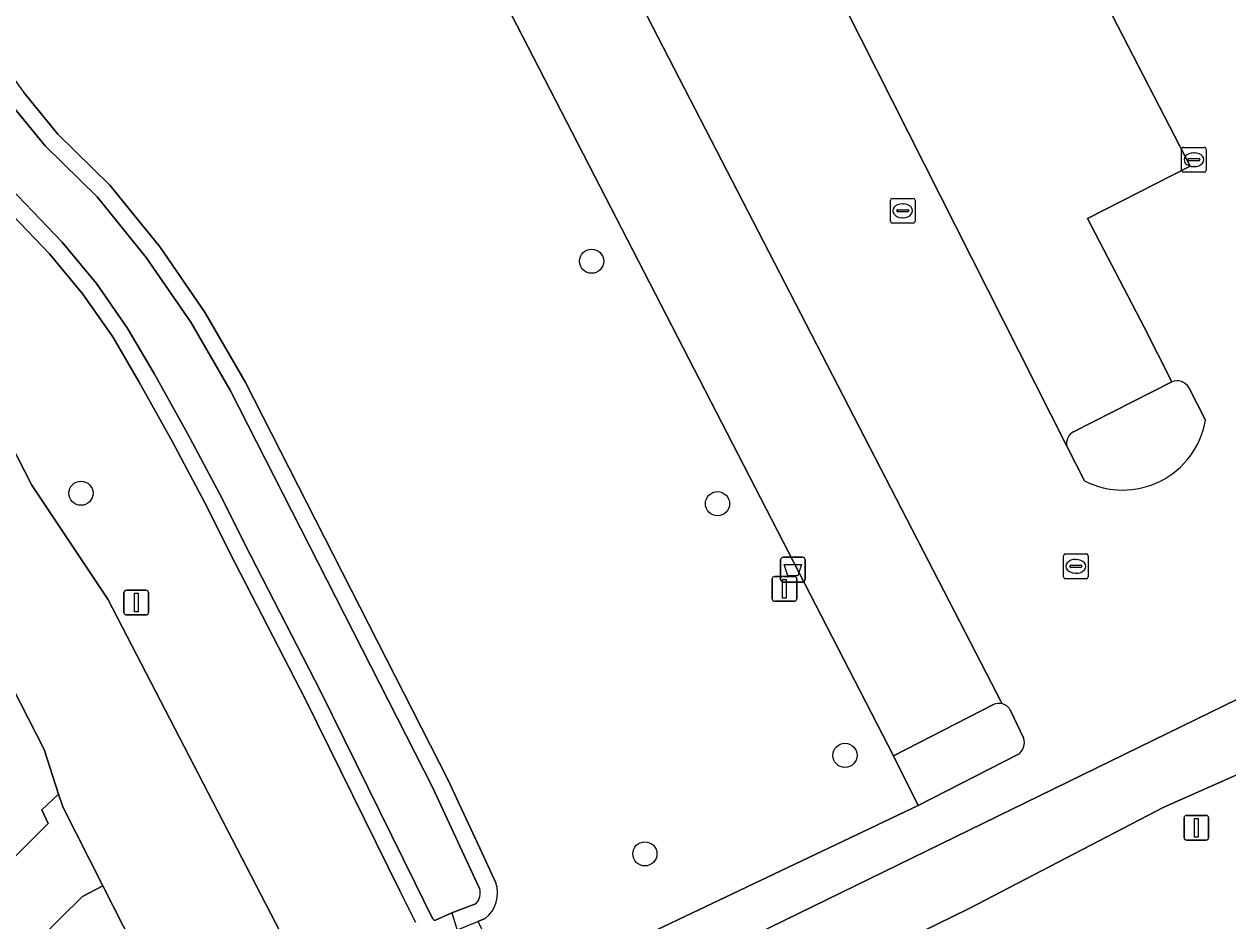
# Model space of a CAD drawing. Extents: x 158835 to 160077, y 386387 to 387778.
# Drawn here: x 159497.66 to 159546.38, y 387133.12 to 387169.41 of the extents above; entities that cross this region are included whole.
import ezdxf

# ---------------------------------------------------------------- set-up
doc = ezdxf.new("R2010")
doc.units = 0
for name, color, linetype in [('IMGEO_Afvalbak', 7, 'Continuous'), ('IMGEO_Berm_groen', 7, 'Continuous'), ('IMGEO_Boom', 7, 'Continuous'), ('IMGEO_Duiker', 7, 'Continuous'), ('IMGEO_Fietspad_gesloten', 7, 'Continuous'), ('IMGEO_Groenvoorziening', 7, 'Continuous'), ('IMGEO_Kolk', 7, 'Continuous'), ('IMGEO_Lichtmast', 7, 'Continuous'), ('IMGEO_Oever', 7, 'Continuous'), ('IMGEO_Parkeervlak_gesloten', 7, 'Continuous'), ('IMGEO_Rijbaan_lokaal_gesloten', 7, 'Continuous'), ('IMGEO_Voetpad_open', 7, 'Continuous'), ('IMGEO_Waterloop', 7, 'Continuous')]:
    doc.layers.add(name, color=color, linetype=linetype)

msp = doc.modelspace()

# ---------------------------------------------------------------- linework, layer by layer
at = {"layer": 'IMGEO_Afvalbak'}
for p, q in [((159528.277, 387146.933), (159528.277, 387147.733)), ((159528.277, 387147.733), (159528.277, 387146.933)), ((159528.377, 387147.833), (159529.167, 387147.833)), ((159529.167, 387147.833), (159528.377, 387147.833)), ((159529.267, 387147.733), (159529.267, 387146.933)), ((159529.267, 387146.933), (159529.267, 387147.733)), ((159529.167, 387146.833), (159528.377, 387146.833)), ((159528.377, 387146.833), (159529.167, 387146.833))]:
    msp.add_line(p, q, dxfattribs=at)
msp.add_lwpolyline([(159528.42, 387147.547), (159529.124, 387147.547), (159528.975, 387147.077), (159528.569, 387147.077), (159528.42, 387147.547)], dxfattribs=at)
for centre, start, end in [((159528.377, 387147.733), 90, 180), ((159528.377, 387147.733), 90, 180), ((159529.167, 387147.733), 0, 90), ((159529.167, 387147.733), 360, 90), ((159528.377, 387146.933), 180, 270), ((159528.377, 387146.933), 180, 270), ((159529.167, 387146.933), 270, 0), ((159529.167, 387146.933), 270, 0)]:
    msp.add_arc(centre, 0.1, start, end, dxfattribs=at)
at = {"layer": 'IMGEO_Berm_groen'}
for points in [[(159503.667, 387152.505), (159502.324, 387154.92), (159501.254, 387156.747), (159500.04, 387158.482), (159498.691, 387160.114), (159495.99, 387162.915), (159494.622, 387164.458), (159493.386, 387166.107), (159492.289, 387167.852), (159491.552, 387169.287), (159493.462, 387170.351), (159491.852, 387173.369), (159490.888, 387172.89)], [(159488.466, 387169.309), (159497.971, 387150.756), (159501.056, 387146.134), (159508.401, 387131.954), (159509.62, 387129.27), (159510.105, 387128.319)], [(159513.497, 387133.065), (159512.869, 387134.336), (159509.049, 387142.077), (159506.207, 387147.596), (159504.962, 387150.063), (159503.667, 387152.505)]]:
    msp.add_lwpolyline(points, dxfattribs=at)
at = {"layer": 'IMGEO_Boom'}
for centre in [(159520.629, 387159.813), (159499.964, 387150.426), (159525.723, 387150.001), (159530.88, 387139.82), (159522.784, 387135.835)]:
    msp.add_circle(centre, 0.489, dxfattribs=at)
at = {"layer": 'IMGEO_Duiker'}
msp.add_lwpolyline([(159514.975, 387133.444), (159516.134, 387129.709), (159517.836, 387124.224), (159519.747, 387118.063), (159520.102, 387116.919)], dxfattribs=at)
at = {"layer": 'IMGEO_Fietspad_gesloten'}
for points in [[(159463.31, 387208.883), (159498.479, 387140.058), (159499.063, 387138.25), (159499.227, 387137.741), (159500.854, 387134.543), (159502.907, 387130.51), (159542.986, 387052.135), (159544.661, 387048.936), (159551.287, 387036.313), (159570.06, 387000)], [(159566.138, 387017.949), (159555.587, 387038.918), (159554.476, 387041.125), (159551.249, 387047.538), (159549.716, 387050.55), (159547.947, 387053.739), (159536.77, 387075.969), (159514.646, 387119.417), (159513.697, 387121.277), (159510.105, 387128.319), (159509.62, 387129.27), (159508.401, 387131.954), (159501.056, 387146.134), (159497.971, 387150.756), (159488.466, 387169.309)]]:
    msp.add_lwpolyline(points, dxfattribs=at)
at = {"layer": 'IMGEO_Groenvoorziening'}
msp.add_lwpolyline([(159498.632, 387137.059), (159498.382, 387137.618), (159499.063, 387138.25), (159498.479, 387140.058), (159463.31, 387208.883), (159459.046, 387206.691), (159458.259, 387206.286), (159459.088, 387204.658), (159459.854, 387205.116), (159460.577, 387205.549), (159468.304, 387191.056), (159496.608, 387136.401), (159494.906, 387135.392), (159495.538, 387133.992)], close=True, dxfattribs=at)
for points in [[(159511.774, 387180.681), (159510.855, 387182.481), (159500, 387177.264), (159494.824, 387174.742), (159494.251, 387174.561), (159492.659, 387173.77), (159491.852, 387173.369), (159493.462, 387170.351), (159494.205, 387170.765), (159494.635, 387171.004), (159495.601, 387169.521), (159496.606, 387168.064), (159497.649, 387166.635), (159499.034, 387164.951), (159501.132, 387162.884), (159503.164, 387160.379), (159504.996, 387157.723), (159506.614, 387154.932), (159514.811, 387138.839), (159516.107, 387136.063), (159516.758, 387134.669)], [(159516.327, 387133.22), (159516.021, 387133.095), (159517.434, 387130.332), (159518.421, 387130.843), (159518.582, 387130.529), (159533.841, 387137.798), (159532.848, 387139.803), (159511.774, 387180.681)], [(159544.11, 387154.934), (159540.134, 387152.912)], [(159545.469, 387153.375), (159544.795, 387154.708)], [(159539.863, 387152.329), (159540.578, 387150.925)], [(159536.887, 387141.881), (159532.848, 387139.803), (159533.841, 387137.798), (159537.876, 387139.851)], [(159538.103, 387140.534), (159537.58, 387141.633)], [(159544.661, 387048.936), (159542.986, 387052.135), (159502.907, 387130.51), (159500.854, 387134.543), (159500.023, 387134.106), (159497.339, 387131.46), (159496.863, 387130.991), (159497.252, 387130.141), (159499.01, 387131.678), (159508.729, 387111.673), (159529.134, 387073.356), (159541.779, 387046.483), (159540.605, 387045.925), (159536.529, 387042.312), (159523.508, 387035.675), (159462.644, 387004.65), (159463.326, 387003.338), (159500, 387021.989), (159524.214, 387034.303)]]:
    msp.add_lwpolyline(points, dxfattribs=at)
for centre, radius, start, end in [((159544.317, 387154.409), 0.564, 31.9721, 111.5097), ((159542.122, 387153.949), 3.395, 242.9462, 350.2682), ((159540.368, 387152.449), 0.519, 116.7786, 193.3599), ((159537.097, 387141.392), 0.533, 74.5557, 113.2453), ((159537.107, 387141.389), 0.533, 27.2489, 75.5956), ((159537.57, 387140.332), 0.57, 302.4354, 20.7954), ((159515.502, 387134.254), 1.322, 308.5761, 18.294)]:
    msp.add_arc(centre, radius, start, end, dxfattribs=at)
at = {"layer": 'IMGEO_Kolk'}
for p, q in [((159544.501, 387163.494), (159544.501, 387164.346)), ((159544.576, 387164.42), (159545.428, 387164.42)), ((159544.803, 387163.963), (159545.201, 387163.963)), ((159544.989, 387164.2), (159545.014, 387164.2)), ((159545.502, 387164.346), (159545.502, 387163.494)), ((159544.76, 387163.914), (159544.76, 387163.926)), ((159545.198, 387163.877), (159544.8, 387163.877)), ((159545.012, 387163.64), (159544.987, 387163.64)), ((159545.244, 387163.926), (159545.244, 387163.914)), ((159545.428, 387163.42), (159544.576, 387163.42)), ((159532.717, 387161.427), (159532.717, 387162.279)), ((159532.792, 387162.353), (159533.644, 387162.353)), ((159533.205, 387162.133), (159533.23, 387162.133)), ((159533.718, 387162.279), (159533.718, 387161.427)), ((159532.976, 387161.847), (159532.976, 387161.859)), ((159533.414, 387161.81), (159533.016, 387161.81)), ((159533.019, 387161.896), (159533.417, 387161.896)), ((159533.228, 387161.573), (159533.203, 387161.573)), ((159533.46, 387161.859), (159533.46, 387161.847)), ((159533.644, 387161.353), (159532.792, 387161.353)), ((159539.722, 387147.042), (159539.722, 387147.894)), ((159539.797, 387147.968), (159540.649, 387147.968)), ((159540.723, 387147.894), (159540.723, 387147.042)), ((159539.981, 387147.462), (159539.981, 387147.474)), ((159540.419, 387147.425), (159540.021, 387147.425)), ((159540.024, 387147.511), (159540.422, 387147.511)), ((159540.21, 387147.748), (159540.235, 387147.748)), ((159540.465, 387147.474), (159540.465, 387147.462)), ((159540.649, 387146.968), (159539.797, 387146.968)), ((159540.233, 387147.188), (159540.208, 387147.188))]:
    msp.add_line(p, q, dxfattribs=at)
for points in [[(159544.501, 387163.494), (159544.501, 387164.346)], [(159544.576, 387164.42), (159545.428, 387164.42)], [(159545.502, 387164.346), (159545.502, 387163.494)], [(159545.428, 387163.42), (159544.576, 387163.42)], [(159532.717, 387161.427), (159532.717, 387162.279)], [(159532.792, 387162.353), (159533.644, 387162.353)], [(159533.718, 387162.279), (159533.718, 387161.427)], [(159533.644, 387161.353), (159532.792, 387161.353)], [(159539.722, 387147.042), (159539.722, 387147.894)], [(159539.797, 387147.968), (159540.649, 387147.968)], [(159540.723, 387147.894), (159540.723, 387147.042)], [(159540.649, 387146.968), (159539.797, 387146.968)]]:
    msp.add_lwpolyline(points, dxfattribs=at)
for centre, radius, start, end in [((159544.578, 387164.344), 0.0765, 91.552, 178.448), ((159544.578, 387164.344), 0.0765, 91.552, 178.448), ((159544.8, 387163.923), 0.0403, 85.8775, 175.7526), ((159545.205, 387163.925), 0.0386, 1.7309, 96.639), ((159545.426, 387164.344), 0.0765, 1.552, 88.448), ((159545.426, 387164.344), 0.0765, 1.552, 88.448), ((159544.578, 387163.496), 0.0765, 181.552, 268.448), ((159544.578, 387163.496), 0.0765, 181.552, 268.448), ((159544.797, 387163.913), 0.0366, 178.938, 274.7102), ((159545.201, 387163.92), 0.043, 264.8664, 352.4533), ((159545.426, 387163.496), 0.0765, 271.552, 358.448), ((159545.426, 387163.496), 0.0765, 271.552, 358.448), ((159532.794, 387162.277), 0.0765, 91.552, 178.448), ((159532.794, 387162.277), 0.0765, 91.552, 178.448), ((159533.642, 387162.277), 0.0765, 1.552, 88.448), ((159533.642, 387162.277), 0.0765, 1.552, 88.448), ((159533.016, 387161.856), 0.0403, 85.8775, 175.7526), ((159533.013, 387161.846), 0.0366, 178.938, 274.7102), ((159533.417, 387161.853), 0.043, 264.8664, 352.4533), ((159533.421, 387161.858), 0.0386, 1.7309, 96.639), ((159532.794, 387161.429), 0.0765, 181.552, 268.448), ((159532.794, 387161.429), 0.0765, 181.552, 268.448), ((159533.642, 387161.429), 0.0765, 271.552, 358.448), ((159533.642, 387161.429), 0.0765, 271.552, 358.448), ((159539.799, 387147.892), 0.0765, 91.552, 178.448), ((159539.799, 387147.892), 0.0765, 91.552, 178.448), ((159540.647, 387147.892), 0.0765, 1.552, 88.448), ((159540.647, 387147.892), 0.0765, 1.552, 88.448), ((159540.021, 387147.471), 0.0403, 85.8775, 175.7526), ((159540.018, 387147.461), 0.0366, 178.938, 274.7102), ((159540.422, 387147.468), 0.043, 264.8664, 352.4533), ((159540.426, 387147.473), 0.0386, 1.7309, 96.639), ((159539.799, 387147.044), 0.0765, 181.552, 268.448), ((159539.799, 387147.044), 0.0765, 181.552, 268.448), ((159540.647, 387147.044), 0.0765, 271.552, 358.448), ((159540.647, 387147.044), 0.0765, 271.552, 358.448)]:
    msp.add_arc(centre, radius, start, end, dxfattribs=at)
for centre, major_axis, ratio, start_param, end_param in [((159544.988, 387163.92), (-0.387, 0.002), 0.722429, 4.712389, 7.853982), ((159545.013, 387163.92), (-0.39, 0.002), 0.717154, 1.570796, 4.712389), ((159533.204, 387161.853), (-0.387, 0.002), 0.722429, 4.712389, 7.853982), ((159533.229, 387161.853), (-0.39, 0.002), 0.717154, 1.570796, 4.712389), ((159540.209, 387147.468), (-0.387, 0.002), 0.722429, 4.712389, 7.853982), ((159540.234, 387147.468), (-0.39, 0.002), 0.717154, 1.570796, 4.712389)]:
    msp.add_ellipse(centre, major_axis=major_axis, ratio=ratio, start_param=start_param, end_param=end_param, dxfattribs=at)
at = {"layer": 'IMGEO_Lichtmast'}
for p, q in [((159527.937, 387146.157), (159527.937, 387146.957)), ((159527.937, 387146.957), (159527.937, 387146.157)), ((159528.037, 387147.057), (159528.827, 387147.057)), ((159528.827, 387147.057), (159528.037, 387147.057)), ((159528.927, 387146.957), (159528.927, 387146.157)), ((159528.927, 387146.157), (159528.927, 387146.957)), ((159501.806, 387146.503), (159502.596, 387146.503)), ((159502.596, 387146.503), (159501.806, 387146.503)), ((159501.706, 387145.603), (159501.706, 387146.403)), ((159501.706, 387146.403), (159501.706, 387145.603)), ((159502.696, 387146.403), (159502.696, 387145.603)), ((159502.696, 387145.603), (159502.696, 387146.403)), ((159528.827, 387146.057), (159528.037, 387146.057)), ((159528.037, 387146.057), (159528.827, 387146.057)), ((159502.596, 387145.503), (159501.806, 387145.503)), ((159501.806, 387145.503), (159502.596, 387145.503)), ((159544.604, 387136.491), (159544.604, 387137.291)), ((159544.604, 387137.291), (159544.604, 387136.491)), ((159544.704, 387137.391), (159545.494, 387137.391)), ((159545.494, 387137.391), (159544.704, 387137.391)), ((159545.594, 387137.291), (159545.594, 387136.491)), ((159545.594, 387136.491), (159545.594, 387137.291)), ((159545.494, 387136.391), (159544.704, 387136.391)), ((159544.704, 387136.391), (159545.494, 387136.391))]:
    msp.add_line(p, q, dxfattribs=at)
for points in [[(159528.357, 387146.932), (159528.507, 387146.932), (159528.507, 387146.182), (159528.357, 387146.182), (159528.357, 387146.932)], [(159502.126, 387146.378), (159502.276, 387146.378), (159502.276, 387145.628), (159502.126, 387145.628), (159502.126, 387146.378)], [(159545.024, 387137.266), (159545.174, 387137.266), (159545.174, 387136.516), (159545.024, 387136.516), (159545.024, 387137.266)]]:
    msp.add_lwpolyline(points, dxfattribs=at)
for centre, start, end in [((159528.037, 387146.957), 90, 180), ((159528.037, 387146.957), 90, 180), ((159528.827, 387146.957), 0, 90), ((159528.827, 387146.957), 360, 90), ((159501.806, 387146.403), 90, 180), ((159501.806, 387146.403), 90, 180), ((159502.596, 387146.403), 0, 90), ((159502.596, 387146.403), 360, 90), ((159528.037, 387146.157), 180, 270), ((159528.037, 387146.157), 180, 270), ((159528.827, 387146.157), 270, 0), ((159528.827, 387146.157), 270, 0), ((159501.806, 387145.603), 180, 270), ((159501.806, 387145.603), 180, 270), ((159502.596, 387145.603), 270, 0), ((159502.596, 387145.603), 270, 0), ((159544.704, 387137.291), 90, 180), ((159544.704, 387137.291), 90, 180), ((159545.494, 387137.291), 0, 90), ((159545.494, 387137.291), 360, 90), ((159544.704, 387136.491), 180, 270), ((159544.704, 387136.491), 180, 270), ((159545.494, 387136.491), 270, 0), ((159545.494, 387136.491), 270, 0)]:
    msp.add_arc(centre, 0.1, start, end, dxfattribs=at)
at = {"layer": 'IMGEO_Oever'}
for points in [[(159506.614, 387154.932), (159504.996, 387157.723), (159503.164, 387160.379), (159501.132, 387162.884), (159499.034, 387164.951), (159497.649, 387166.635)], [(159497.098, 387166.208), (159498.519, 387164.48), (159500.615, 387162.415), (159502.606, 387159.961), (159504.407, 387157.35), (159506.001, 387154.599), (159514.184, 387138.533), (159515.475, 387135.768), (159516.096, 387134.439)], [(159514.177, 387133.241), (159513.494, 387134.644), (159509.672, 387142.391), (159506.828, 387147.913), (159505.581, 387150.383), (159504.28, 387152.838), (159502.929, 387155.266), (159501.841, 387157.124), (159500.595, 387158.905), (159499.211, 387160.579), (159496.502, 387163.388)], [(159495.99, 387162.915), (159498.691, 387160.114), (159500.04, 387158.482), (159501.254, 387156.747), (159502.324, 387154.92), (159503.667, 387152.505), (159504.962, 387150.063), (159506.207, 387147.596), (159509.049, 387142.077), (159512.869, 387134.336), (159513.497, 387133.065)], [(159516.758, 387134.669), (159516.107, 387136.063), (159514.811, 387138.839), (159506.614, 387154.932)], [(159515.942, 387133.816), (159515.757, 387133.74), (159514.975, 387133.444), (159514.309, 387133.148)], [(159514.465, 387132.459), (159516.021, 387133.095), (159516.327, 387133.22)]]:
    msp.add_lwpolyline(points, dxfattribs=at)
for centre, radius, start, end in [((159515.51, 387134.253), 0.615, 314.653, 17.5777), ((159515.502, 387134.254), 1.322, 308.5761, 18.294), ((159514.326, 387133.312), 0.165, 205.492, 264.1751)]:
    msp.add_arc(centre, radius, start, end, dxfattribs=at)
at = {"layer": 'IMGEO_Parkeervlak_gesloten'}
for points in [[(159540.134, 387152.912), (159544.11, 387154.934), (159542.984, 387157.149), (159540.701, 387161.544), (159544.851, 387163.661), (159531.024, 387190.43)], [(159522.543, 387186.609), (159539.863, 387152.329)], [(159537.239, 387141.905), (159516.029, 387183.012)], [(159515.76, 387182.669), (159511.774, 387180.681), (159532.848, 387139.803), (159536.887, 387141.881)]]:
    msp.add_lwpolyline(points, dxfattribs=at)
for centre, radius, start, end in [((159540.368, 387152.449), 0.519, 116.7786, 193.3599), ((159537.097, 387141.392), 0.533, 74.5557, 113.2453)]:
    msp.add_arc(centre, radius, start, end, dxfattribs=at)
at = {"layer": 'IMGEO_Rijbaan_lokaal_gesloten'}
for points in [[(159530.38, 387191.647), (159530.864, 387190.769), (159531.024, 387190.43), (159544.851, 387163.661), (159540.701, 387161.544), (159542.984, 387157.149), (159544.11, 387154.934)], [(159540.578, 387150.925), (159539.863, 387152.329), (159522.543, 387186.609)], [(159516.029, 387183.012), (159537.239, 387141.905)], [(159537.876, 387139.851), (159533.841, 387137.798), (159518.582, 387130.529), (159518.421, 387130.843), (159517.434, 387130.332), (159517.849, 387129.521), (159518.506, 387128.279), (159519.478, 387128.777), (159523.26, 387130.622), (159525.545, 387131.737), (159526.714, 387132.308), (159551.953, 387144.624), (159550.792, 387150.059), (159550.192, 387153.126), (159548.863, 387160.939), (159549.259, 387161.146), (159558.393, 387165.922)], [(159544.795, 387154.708), (159545.469, 387153.375)], [(159537.58, 387141.633), (159538.103, 387140.534)]]:
    msp.add_lwpolyline(points, dxfattribs=at)
for centre, radius, start, end in [((159544.317, 387154.409), 0.564, 31.9721, 111.5097), ((159542.122, 387153.949), 3.395, 242.9462, 350.2682), ((159537.107, 387141.389), 0.533, 27.2489, 75.5956), ((159537.57, 387140.332), 0.57, 302.4354, 20.7954)]:
    msp.add_arc(centre, radius, start, end, dxfattribs=at)
at = {"layer": 'IMGEO_Voetpad_open'}
for points in [[(159543.785, 387137.722), (159552.527, 387141.595), (159551.953, 387144.624), (159526.714, 387132.308), (159527.052, 387131.599), (159527.954, 387129.728), (159528.216, 387129.856), (159535.874, 387133.605)], [(159553.66, 387135.615), (159552.527, 387141.595), (159543.785, 387137.722), (159535.874, 387133.605), (159528.216, 387129.856), (159527.954, 387129.728), (159530.553, 387124.331), (159531.573, 387124.829)], [(159500.023, 387134.106), (159500.854, 387134.543), (159499.227, 387137.741), (159499.063, 387138.25), (159498.382, 387137.618), (159498.632, 387137.059), (159495.538, 387133.992), (159494.899, 387133.359), (159491.48, 387129.969), (159491.486, 387129.957), (159492.925, 387127.157), (159492.942, 387127.124), (159496.863, 387130.991), (159497.339, 387131.46)]]:
    msp.add_lwpolyline(points, close=True, dxfattribs=at)
at = {"layer": 'IMGEO_Waterloop'}
for points in [[(159504.407, 387157.35), (159502.606, 387159.961), (159500.615, 387162.415), (159498.519, 387164.48), (159497.098, 387166.208), (159496.037, 387167.661), (159495.022, 387169.133), (159494.406, 387170.079), (159493.801, 387169.742), (159492.48, 387169.006), (159492.895, 387168.197), (159493.961, 387166.502), (159495.163, 387164.899), (159496.502, 387163.388), (159499.211, 387160.579), (159500.595, 387158.905), (159501.841, 387157.124), (159502.929, 387155.266), (159504.28, 387152.838), (159505.581, 387150.383), (159506.828, 387147.913), (159509.672, 387142.391), (159513.494, 387134.644), (159514.177, 387133.241)], [(159516.096, 387134.439), (159515.475, 387135.768), (159514.184, 387138.533), (159506.001, 387154.599), (159504.407, 387157.35)], [(159514.309, 387133.148), (159514.975, 387133.444), (159515.757, 387133.74), (159515.942, 387133.816)]]:
    msp.add_lwpolyline(points, dxfattribs=at)
for centre, radius, start, end in [((159515.51, 387134.253), 0.615, 314.653, 17.5777), ((159514.326, 387133.312), 0.165, 205.492, 264.1751)]:
    msp.add_arc(centre, radius, start, end, dxfattribs=at)

doc.saveas('drawing.dxf')
